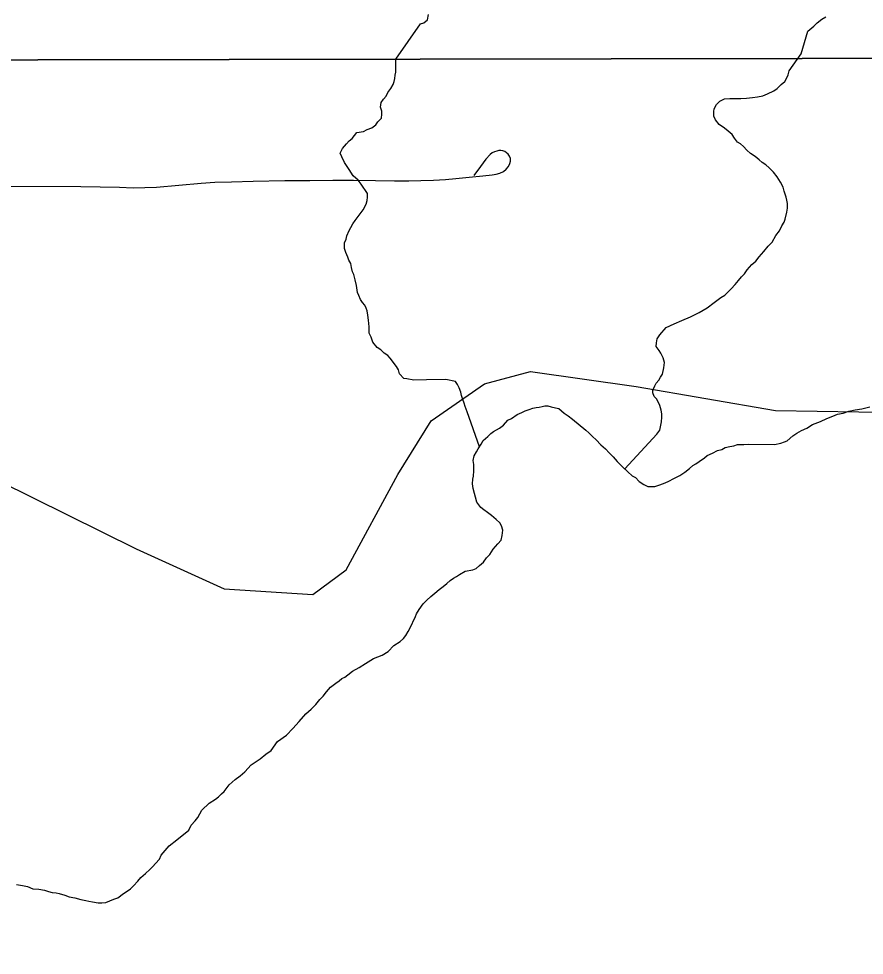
# Model space of a CAD drawing. Extents: x 103424 to 290657, y 38711 to 110967.
# Drawn here: x 214246.9622 to 214247.2385, y 40211.0397 to 40211.3459 of the extents above; entities that cross this region are included whole.
import ezdxf

# ---------------------------------------------------------------- set-up
doc = ezdxf.new("R2010")
doc.units = 0
for name, color, linetype in [('GM_X_Corporation', 7, 'Continuous'), ('GM_X_Major_River', 7, 'Continuous'), ('GM_X_Minor_River', 7, 'Continuous'), ('GM_X_Rail_Line', 7, 'Continuous'), ('GM_X_Township_Road', 7, 'Continuous')]:
    doc.layers.add(name, color=color, linetype=linetype)

msp = doc.modelspace()

# ---------------------------------------------------------------- linework, layer by layer
at = {"layer": 'GM_X_Corporation'}
for points in [[(214246.35258, 40213.74302), (214246.35258, 40211.331), (214246.78109, 40211.33216), (214247.71766, 40211.33377), (214247.71936, 40211.33382), (214247.88323, 40211.33902), (214247.87822, 40211.62385), (214247.87791, 40211.72741), (214247.87762, 40211.75884), (214247.87693, 40211.79215), (214247.87707, 40211.81744), (214247.87749, 40211.84259), (214247.87762, 40211.89386), (214247.8779, 40211.92772), (214247.87909, 40212.0834), (214247.87911, 40212.13341), (214247.87897, 40212.2073), (214247.87885, 40212.24843), (214247.87885, 40212.29995), (214247.87872, 40212.3467), (214247.8786, 40212.43068), (214247.8786, 40212.48134), (214247.8786, 40212.61086), (214247.87884, 40212.72545)], [(214247.88879, 40210.60782), (214247.88541, 40210.97189), (214247.88429, 40211.07504), (214247.88413, 40211.07857), (214247.88412, 40211.09067), (214247.88357, 40211.10072), (214247.88307, 40211.14987), (214247.88333, 40211.15714), (214247.88339, 40211.16225), (214247.88347, 40211.16997), (214247.88347, 40211.21689), (214247.88373, 40211.26395), (214247.88347, 40211.30242), (214247.88323, 40211.33902), (214247.71936, 40211.33382), (214247.71766, 40211.33377), (214246.78109, 40211.33216), (214246.35258, 40211.331), (214246.35258, 40208.71735)]]:
    msp.add_lwpolyline(points, dxfattribs=at)
at = {"layer": 'GM_X_Major_River'}
for points in [[(214247.04301, 40211.10547), (214247.0447, 40211.10664), (214247.04674, 40211.10953), (214247.04974, 40211.11167), (214247.0518, 40211.11379), (214247.05385, 40211.11611), (214247.05608, 40211.11862), (214247.05777, 40211.12017), (214247.05926, 40211.12171), (214247.06056, 40211.12325), (214247.06168, 40211.12441), (214247.0628, 40211.12576), (214247.0641, 40211.1273), (214247.06579, 40211.12866), (214247.06692, 40211.12944), (214247.06785, 40211.13022), (214247.0688, 40211.13061), (214247.06973, 40211.13139), (214247.07123, 40211.13256), (214247.07349, 40211.13373), (214247.07556, 40211.1351), (214247.07819, 40211.13666), (214247.08102, 40211.13785), (214247.0829, 40211.13902), (214247.08477, 40211.14095), (214247.08683, 40211.14232), (214247.08795, 40211.14329), (214247.0887, 40211.14425), (214247.08944, 40211.14559), (214247.08999, 40211.14655), (214247.09182, 40211.15039), (214247.09219, 40211.15134), (214247.09311, 40211.15269), (214247.09441, 40211.15461), (214247.09553, 40211.15577), (214247.09684, 40211.15693), (214247.09815, 40211.1581), (214247.09965, 40211.15926), (214247.10096, 40211.16023), (214247.10209, 40211.1612), (214247.10321, 40211.16217), (214247.10434, 40211.16295), (214247.10528, 40211.16354), (214247.10622, 40211.16412), (214247.1081, 40211.16529), (214247.11056, 40211.16571), (214247.11169, 40211.16611), (214247.11281, 40211.16708), (214247.11412, 40211.16824), (214247.11505, 40211.16959), (214247.11617, 40211.17075), (214247.11728, 40211.17248), (214247.11877, 40211.17421), (214247.11989, 40211.17537), (214247.12024, 40211.1769), (214247.12041, 40211.17862), (214247.12, 40211.18013), (214247.11942, 40211.18107), (214247.11826, 40211.18219), (214247.11672, 40211.1835), (214247.11537, 40211.18443), (214247.11422, 40211.18536), (214247.11325, 40211.1861), (214247.1119, 40211.18779), (214247.11068, 40211.19234), (214247.11046, 40211.19385), (214247.11063, 40211.19538), (214247.1108, 40211.19633), (214247.11096, 40211.19804), (214247.11095, 40211.19899), (214247.11093, 40211.20013), (214247.11072, 40211.20146), (214247.11107, 40211.20299), (214247.11181, 40211.20433), (214247.11236, 40211.20529), (214247.11329, 40211.20683), (214247.11403, 40211.20798), (214247.11552, 40211.20934), (214247.11646, 40211.2103), (214247.1174, 40211.21089), (214247.11834, 40211.21147), (214247.11928, 40211.21206), (214247.12059, 40211.21303), (214247.12208, 40211.21458), (214247.12321, 40211.21517), (214247.12509, 40211.21653), (214247.1266, 40211.21712), (214247.12773, 40211.21771), (214247.12905, 40211.21811), (214247.13018, 40211.21851), (214247.13132, 40211.21872), (214247.13226, 40211.21893), (214247.13321, 40211.21913), (214247.13416, 40211.21934), (214247.13511, 40211.21935), (214247.13625, 40211.21899), (214247.13759, 40211.21863), (214247.13873, 40211.21846), (214247.14046, 40211.21697), (214247.14181, 40211.21604), (214247.14316, 40211.21492)], [(214247.14316, 40211.21492), (214247.14758, 40211.21138), (214247.14855, 40211.21045), (214247.14971, 40211.20933), (214247.15086, 40211.20821), (214247.15241, 40211.20652), (214247.15395, 40211.20522), (214247.15511, 40211.2039), (214247.15647, 40211.20259), (214247.15782, 40211.2011), (214247.15956, 40211.19941), (214247.16129, 40211.19773), (214247.16265, 40211.19642), (214247.16379, 40211.19587), (214247.16496, 40211.19456), (214247.16649, 40211.19363), (214247.16783, 40211.19289), (214247.17011, 40211.19293), (214247.17143, 40211.19333), (214247.17294, 40211.19393), (214247.17445, 40211.19453), (214247.17652, 40211.1957), (214247.17822, 40211.19649), (214247.17991, 40211.19766), (214247.18141, 40211.19882), (214247.18253, 40211.19979), (214247.18347, 40211.20038), (214247.1846, 40211.20116), (214247.18629, 40211.20232), (214247.18722, 40211.2031), (214247.18892, 40211.20389), (214247.19061, 40211.20468), (214247.19194, 40211.20508), (214247.19307, 40211.20567), (214247.19458, 40211.20607), (214247.1959, 40211.20629), (214247.19704, 40211.20668), (214247.19913, 40211.20672), (214247.20083, 40211.20675), (214247.20919, 40211.20669), (214247.21127, 40211.20711), (214247.21241, 40211.20751), (214247.21335, 40211.2079), (214247.21522, 40211.20946), (214247.21653, 40211.21043), (214247.21804, 40211.21121), (214247.21974, 40211.212), (214247.22162, 40211.21317), (214247.22426, 40211.21417), (214247.22633, 40211.21515), (214247.22822, 40211.21594), (214247.22972, 40211.21654), (214247.23162, 40211.21695), (214247.23351, 40211.21755), (214247.23559, 40211.21797), (214247.23767, 40211.21838), (214247.24032, 40211.21899)], [(214246.96149, 40211.06287), (214246.9634, 40211.06252), (214246.96511, 40211.06217), (214246.96683, 40211.06144), (214246.96874, 40211.06128), (214246.97064, 40211.06093), (214246.97198, 40211.06057), (214246.97312, 40211.06021), (214246.97445, 40211.06004), (214246.97541, 40211.05987), (214246.97731, 40211.05933), (214246.97865, 40211.05878), (214246.98056, 40211.05843), (214246.98247, 40211.05789), (214246.98418, 40211.05754), (214246.98513, 40211.05737), (214246.98628, 40211.0572), (214246.98818, 40211.05685), (214246.98932, 40211.05687), (214246.99065, 40211.05689), (214246.99329, 40211.05807), (214246.99461, 40211.05848), (214246.99649, 40211.05984), (214246.99761, 40211.06062), (214246.99874, 40211.06139), (214246.99967, 40211.06236), (214247.00117, 40211.06391), (214247.0021, 40211.06506), (214247.00359, 40211.06642), (214247.00509, 40211.06777), (214247.00602, 40211.06874), (214247.00696, 40211.06971), (214247.00826, 40211.07106), (214247.00881, 40211.0724), (214247.01142, 40211.07548), (214247.01385, 40211.07742), (214247.01779, 40211.08053), (214247.01852, 40211.08225), (214247.01983, 40211.08361), (214247.02076, 40211.08476), (214247.02205, 40211.08707), (214247.02448, 40211.08939), (214247.02654, 40211.09075), (214247.02748, 40211.09153), (214247.02842, 40211.09249), (214247.02935, 40211.09327), (214247.03103, 40211.09539), (214247.0329, 40211.09713), (214247.03458, 40211.0983), (214247.03608, 40211.09966), (214247.03813, 40211.10197), (214247.04114, 40211.10392), (214247.04301, 40211.10547)]]:
    msp.add_lwpolyline(points, dxfattribs=at)
at = {"layer": 'GM_X_Minor_River'}
for points in [[(214247.08549, 40211.33269), (214247.0935, 40211.3442), (214247.09464, 40211.34459), (214247.09577, 40211.34556), (214247.09613, 40211.34727)], [(214247.21793, 40211.33443), (214247.22011, 40211.34186), (214247.222, 40211.3434), (214247.22312, 40211.34455), (214247.22463, 40211.3457), (214247.22595, 40211.34648)], [(214247.16026, 40211.19874), (214247.17077, 40211.21005), (214247.1717, 40211.2114), (214247.17223, 40211.21407), (214247.17239, 40211.2156), (214247.17237, 40211.21674), (214247.17216, 40211.21787), (214247.17176, 40211.21939), (214247.17077, 40211.22146), (214247.16981, 40211.2224), (214247.16941, 40211.22353), (214247.16939, 40211.22448), (214247.17013, 40211.22582), (214247.17049, 40211.22678), (214247.17143, 40211.22775), (214247.17198, 40211.22871), (214247.17253, 40211.22967), (214247.17307, 40211.23177), (214247.17323, 40211.23348), (214247.17282, 40211.235), (214247.17204, 40211.2365), (214247.17145, 40211.23744), (214247.17048, 40211.23876), (214247.17065, 40211.2399), (214247.17082, 40211.24124), (214247.17175, 40211.24258), (214247.1738, 40211.2449), (214247.17644, 40211.24608), (214247.17889, 40211.24726), (214247.18171, 40211.24845), (214247.18454, 40211.24983), (214247.18717, 40211.25139), (214247.18942, 40211.25314), (214247.19167, 40211.2547), (214247.19299, 40211.25548), (214247.19392, 40211.25645), (214247.19504, 40211.25761), (214247.19635, 40211.25896), (214247.19747, 40211.26031), (214247.1984, 40211.26146), (214247.19933, 40211.26243), (214247.20026, 40211.26378), (214247.20175, 40211.26551), (214247.20306, 40211.26667), (214247.20417, 40211.26802), (214247.20567, 40211.26976), (214247.20715, 40211.2715), (214247.20846, 40211.27285), (214247.20957, 40211.27496), (214247.21087, 40211.2765), (214247.2116, 40211.27822), (214247.21234, 40211.27938), (214247.2127, 40211.28033), (214247.21324, 40211.28262), (214247.2134, 40211.28396), (214247.21338, 40211.28548), (214247.21317, 40211.28661), (214247.21296, 40211.28756), (214247.21236, 40211.28945), (214247.21196, 40211.29078), (214247.21117, 40211.29248), (214247.21, 40211.29417), (214247.20884, 40211.29567), (214247.20748, 40211.29717), (214247.20633, 40211.2981), (214247.20518, 40211.29884), (214247.20421, 40211.29978), (214247.20286, 40211.30089), (214247.20133, 40211.30182), (214247.20017, 40211.30294), (214247.19901, 40211.30406), (214247.19805, 40211.305), (214247.19709, 40211.30555), (214247.19612, 40211.30687), (214247.19534, 40211.308), (214247.19399, 40211.30911), (214247.19283, 40211.31005), (214247.1911, 40211.31135), (214247.18994, 40211.31285), (214247.18935, 40211.31398), (214247.18933, 40211.3155), (214247.1895, 40211.31646), (214247.19024, 40211.3178), (214247.19136, 40211.31896), (214247.19286, 40211.31974), (214247.19457, 40211.31977), (214247.19647, 40211.3198), (214247.19818, 40211.31983), (214247.20008, 40211.31986), (214247.20197, 40211.32008), (214247.20368, 40211.3203), (214247.20538, 40211.32071), (214247.20689, 40211.32131), (214247.20896, 40211.32229), (214247.21009, 40211.32307), (214247.21139, 40211.32442), (214247.21252, 40211.32539), (214247.21307, 40211.32635), (214247.21362, 40211.3275), (214247.21398, 40211.32884), (214247.21793, 40211.33443)], [(214247.11276, 40211.20586), (214247.10874, 40211.2174), (214247.10814, 40211.2191), (214247.10774, 40211.22024), (214247.10735, 40211.22137), (214247.10694, 40211.22269), (214247.10673, 40211.22383), (214247.10614, 40211.22515), (214247.10555, 40211.22628), (214247.10497, 40211.22723), (214247.10173, 40211.22793), (214247.09546, 40211.22783), (214247.09129, 40211.22776), (214247.089, 40211.2281), (214247.08805, 40211.22828), (214247.08669, 40211.22978), (214247.08629, 40211.2311), (214247.0857, 40211.23223), (214247.08357, 40211.23486), (214247.08279, 40211.2358), (214247.08164, 40211.23654), (214247.08049, 40211.23766), (214247.07933, 40211.2384), (214247.07797, 40211.24009), (214247.07738, 40211.24179), (214247.07678, 40211.24311), (214247.07675, 40211.2452), (214247.07653, 40211.24729), (214247.07631, 40211.249), (214247.07609, 40211.25033), (214247.0757, 40211.25127), (214247.0753, 40211.25221), (214247.07453, 40211.25315), (214247.07394, 40211.25409), (214247.07335, 40211.25541), (214247.07295, 40211.25636), (214247.07254, 40211.25863), (214247.07212, 40211.26053), (214247.07172, 40211.26223), (214247.07132, 40211.26318), (214247.07092, 40211.2645), (214247.07071, 40211.26583), (214247.07012, 40211.26696), (214247.06972, 40211.2679), (214247.06913, 40211.26941), (214247.06872, 40211.27074), (214247.06869, 40211.27264), (214247.06924, 40211.27379), (214247.06942, 40211.27493), (214247.07015, 40211.27666), (214247.0707, 40211.27762), (214247.07144, 40211.27877), (214247.07218, 40211.27992), (214247.07348, 40211.28165), (214247.07478, 40211.28339), (214247.0757, 40211.2853), (214247.07606, 40211.28645), (214247.07623, 40211.28759), (214247.07621, 40211.28873), (214247.07407, 40211.29174), (214247.0731, 40211.29306), (214247.07155, 40211.29455), (214247.07019, 40211.29662), (214247.06863, 40211.29888), (214247.06784, 40211.30076), (214247.06725, 40211.3019), (214247.06799, 40211.30343), (214247.06929, 40211.30497), (214247.07022, 40211.30594), (214247.07116, 40211.30671), (214247.07265, 40211.30864), (214247.07492, 40211.30906), (214247.07605, 40211.30965), (214247.07756, 40211.31024), (214247.07887, 40211.31121), (214247.07961, 40211.31218), (214247.08073, 40211.31334), (214247.0809, 40211.31467), (214247.08089, 40211.31562), (214247.08048, 40211.31694), (214247.08065, 40211.31847), (214247.08139, 40211.31962), (214247.08232, 40211.32059), (214247.08287, 40211.32174), (214247.0838, 40211.32308), (214247.08454, 40211.32442), (214247.0849, 40211.32538), (214247.08507, 40211.32634), (214247.08525, 40211.32748), (214247.08542, 40211.32843), (214247.08549, 40211.33269)]]:
    msp.add_lwpolyline(points, dxfattribs=at)
at = {"layer": 'GM_X_Rail_Line'}
msp.add_lwpolyline([(214246.35258, 40211.96508), (214246.42243, 40211.83693), (214246.70453, 40211.32775), (214246.72439, 40211.30081), (214246.74073, 40211.28138), (214246.75268, 40211.27458), (214246.78169, 40211.26928), (214246.84718, 40211.2437), (214246.91048, 40211.21718), (214247.00061, 40211.17257), (214247.0293, 40211.15946), (214247.05831, 40211.15759), (214247.06922, 40211.1657), (214247.08606, 40211.1969), (214247.09698, 40211.21437), (214247.11444, 40211.22654), (214247.12941, 40211.23059), (214247.16403, 40211.2256), (214247.20956, 40211.2178), (214247.25041, 40211.21718)], dxfattribs=at)
at = {"layer": 'GM_X_Township_Road'}
for points in [[(214246.99517, 40211.29078), (214246.99964, 40211.29063), (214247.0072, 40211.29085), (214247.0145, 40211.29147), (214247.0218, 40211.29213), (214247.02632, 40211.29246), (214247.03173, 40211.2926), (214247.03887, 40211.29279), (214247.04918, 40211.29294), (214247.05731, 40211.29298), (214247.0649, 40211.29313), (214247.07166, 40211.29308), (214247.07882, 40211.29294), (214247.085, 40211.29284), (214247.08971, 40211.29289), (214247.09361, 40211.29298), (214247.0977, 40211.29313), (214247.10169, 40211.29333), (214247.10509, 40211.29367), (214247.10936, 40211.29406), (214247.11385, 40211.29448), (214247.11692, 40211.29486), (214247.1182, 40211.29505), (214247.11944, 40211.29538), (214247.12064, 40211.29595), (214247.12152, 40211.29669), (214247.12231, 40211.29757), (214247.12269, 40211.2985), (214247.12291, 40211.29935), (214247.12286, 40211.30017), (214247.12259, 40211.30091), (214247.12215, 40211.30159), (214247.1216, 40211.30209), (214247.12103, 40211.30244), (214247.12045, 40211.30269), (214247.11979, 40211.30282), (214247.11905, 40211.30277), (214247.11843, 40211.30263), (214247.11769, 40211.30236), (214247.11695, 40211.302), (214247.11626, 40211.30151), (214247.11486, 40211.29993), (214247.11313, 40211.29759), (214247.11093, 40211.29461)], [(214246.78108, 40211.29041), (214246.79662, 40211.29046), (214246.81215, 40211.29052), (214246.82769, 40211.29059), (214246.84016, 40211.29064), (214246.85262, 40211.29068), (214246.86816, 40211.29074), (214246.88369, 40211.2908), (214246.89923, 40211.29087), (214246.91476, 40211.29092), (214246.92786, 40211.29097), (214246.94096, 40211.29103), (214246.95649, 40211.29109), (214246.98251, 40211.29103), (214246.98882, 40211.29091), (214246.99517, 40211.29078)]]:
    msp.add_lwpolyline(points, dxfattribs=at)

doc.saveas('drawing.dxf')
